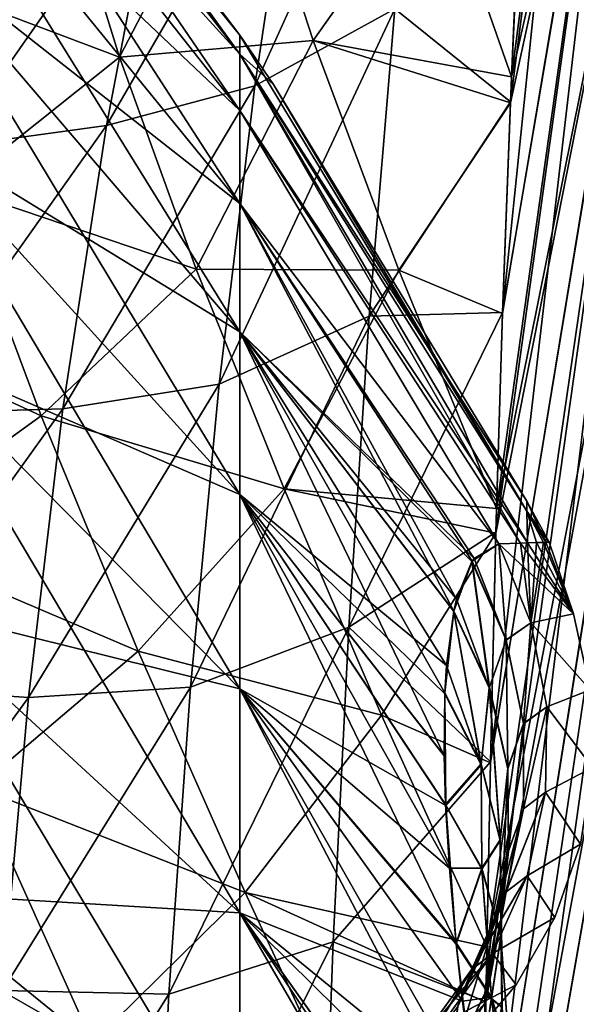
# Model space of a CAD drawing. Header units: metres. Extents: x 59 to 135, y -85 to 115.
# Tile 250 of 290: x 114.24 to 116.88, y 37.6 to 42.27. Entities that reach past the tile are written whole.
import ezdxf

# ---------------------------------------------------------------- set-up
doc = ezdxf.new("R2010")
doc.units = ezdxf.units.M
doc.layers.add('solid_20_404_502_XXX', color=7, linetype='CONTINUOUS')

msp = doc.modelspace()

# ---------------------------------------------------------------- linework, layer by layer
at = {"layer": 'solid_20_404_502_XXX'}
for points in [[(116.501671, 39.952446, -21.056871), (117.143135, 44.513386, -20.296125), (117.417183, 44.498211, -20.483168)], [(116.501671, 39.952446, -21.056871), (116.530029, 40.876648, -20.824953), (117.143135, 44.513386, -20.296125)], [(116.530029, 40.876648, -20.824953), (116.566948, 41.874657, -20.56237), (117.143135, 44.513386, -20.296125)], [(116.566948, 41.874657, -20.56237), (116.571999, 41.997902, -20.52903), (117.143135, 44.513386, -20.296125)], [(116.571999, 41.997902, -20.52903), (116.90271, 44.516682, -20.066996), (117.143135, 44.513386, -20.296125)], [(116.571999, 41.997902, -20.52903), (116.609398, 42.833202, -20.297638), (116.90271, 44.516682, -20.066996)], [(116.427162, 35.771679, -21.981483), (117.717285, 44.471577, -20.622967), (118.035172, 44.434216, -20.711666)], [(116.427162, 35.771679, -21.981483), (116.434547, 36.43354, -21.848198), (117.717285, 44.471577, -20.622967)], [(116.434547, 36.43354, -21.848198), (116.451172, 37.614155, -21.598465), (117.717285, 44.471577, -20.622967)], [(116.451172, 37.614155, -21.598465), (116.455551, 37.875896, -21.540979), (117.717285, 44.471577, -20.622967)], [(116.455551, 37.875896, -21.540979), (117.417183, 44.498211, -20.483168), (117.717285, 44.471577, -20.622967)], [(116.455551, 37.875896, -21.540979), (116.472282, 38.748741, -21.343605), (117.417183, 44.498211, -20.483168)], [(116.472282, 38.748741, -21.343605), (116.498474, 39.836189, -21.08531), (117.417183, 44.498211, -20.483168)], [(116.472351, 38.752079, 21.342833), (117.412926, 44.446365, 20.493393), (117.139664, 44.461639, 20.307945)], [(116.498581, 39.840267, 21.084314), (116.472351, 38.752079, 21.342833), (117.139664, 44.461639, 20.307945)], [(116.498474, 39.836189, -21.08531), (116.501671, 39.952446, -21.056871), (117.417183, 44.498211, -20.483168)], [(116.530182, 40.88129, 20.823759), (116.498581, 39.840267, 21.084314), (117.139664, 44.461639, 20.307945)], [(116.530182, 40.88129, 20.823759), (117.139664, 44.461639, 20.307945), (116.899574, 44.465153, 20.080698)], [(116.567154, 41.879665, 20.561018), (116.530182, 40.88129, 20.823759), (116.899574, 44.465153, 20.080698)], [(116.609642, 42.838367, 20.296179), (116.567154, 41.879665, 20.561018), (116.899574, 44.465153, 20.080698)], [(116.410858, 33.378407, -22.425047), (118.035172, 44.434216, -20.711666), (118.362114, 44.387398, -20.746782)], [(116.410858, 33.378407, -22.425047), (116.421753, 35.206875, -22.091492), (118.035172, 44.434216, -20.711666)], [(116.421745, 35.206875, 22.091492), (118.028412, 44.382507, 20.719889), (117.711899, 44.419746, 20.631969)], [(116.434563, 36.434841, 21.847931), (116.421745, 35.206875, 22.091492), (117.711899, 44.419746, 20.631969)], [(116.421753, 35.206875, -22.091492), (116.427162, 35.771679, -21.981483), (118.035172, 44.434216, -20.711666)], [(116.434563, 36.434841, 21.847931), (117.711899, 44.419746, 20.631969), (117.412926, 44.446365, 20.493393)], [(116.45121, 37.616566, 21.597939), (116.434563, 36.434841, 21.847931), (117.412926, 44.446365, 20.493393)], [(116.472351, 38.752079, 21.342833), (116.45121, 37.616566, 21.597939), (117.412926, 44.446365, 20.493393)], [(118.362114, 44.387398, -20.746782), (120.920715, 31.501926, -22.731838), (116.406403, 31.501926, -22.731838)], [(116.407982, 32.445038, -22.58209), (118.362114, 44.387398, -20.746782), (116.406403, 31.501926, -22.731838)], [(118.028412, 44.382507, 20.719889), (116.406403, 31.501926, 22.731838), (118.353859, 44.335918, 20.754713)], [(116.407982, 32.445126, 22.582077), (116.406403, 31.501926, 22.731838), (118.028412, 44.382507, 20.719889)], [(116.407982, 32.445038, -22.58209), (116.410774, 33.358829, -22.428432), (118.362114, 44.387398, -20.746782)], [(116.410774, 33.358841, 22.428431), (116.407982, 32.445126, 22.582077), (118.028412, 44.382507, 20.719889)], [(116.410774, 33.358829, -22.428432), (116.410858, 33.378407, -22.425047), (118.362114, 44.387398, -20.746782)], [(116.410851, 33.378464, 22.425037), (116.410774, 33.358841, 22.428431), (118.028412, 44.382507, 20.719889)], [(116.421745, 35.206875, 22.091492), (116.410851, 33.378464, 22.425037), (118.028412, 44.382507, 20.719889)], [(121.59446, 42.579441, 21.025305), (118.353859, 44.335918, 20.754713), (116.406403, 31.501926, 22.731838)], [(113.70507, 44.249866), (113.925545, 43.988499), (115.2855, 42.106125, 1.589378)], [(113.70507, 44.147694, 1.819408), (113.70507, 44.249866), (115.2855, 42.106125, 1.589378)], [(113.70507, 44.147694, -1.819408), (115.2855, 42.195381), (113.925545, 43.988499)], [(113.70507, 44.147694, -1.819408), (115.2855, 42.106125, -1.589378), (115.2855, 42.195381)], [(113.70507, 44.147694, 1.819408), (115.2855, 42.106125, 1.589378), (115.2855, 41.839474, 3.15877)], [(113.70507, 43.842449, 3.615936), (113.70507, 44.147694, 1.819408), (115.2855, 41.839474, 3.15877)], [(113.70507, 44.147694, -1.819408), (113.70507, 43.842449, -3.615936), (115.2855, 42.106125, -1.589378)], [(113.925545, 43.988499), (115.2855, 42.195381), (115.2855, 42.106125, 1.589378)], [(113.70507, 43.842449, 3.615936), (115.2855, 41.839474, 3.15877), (115.2855, 41.398785, 4.688437)], [(113.70507, 43.337978, 5.366991), (113.70507, 43.842449, 3.615936), (115.2855, 41.398785, 4.688437)], [(113.70507, 43.842449, -3.615936), (115.2855, 41.839474, -3.15877), (115.2855, 42.106125, -1.589378)], [(113.70507, 43.842449, -3.615936), (113.70507, 43.337978, -5.366991), (115.2855, 41.839474, -3.15877)], [(116.169258, 43.753208, 19.407084), (115.563759, 43.342606, 18.983183), (115.35675, 41.955406, 19.516825)], [(116.02034, 42.320568, 19.884161), (116.169258, 43.753208, 19.407084), (115.35675, 41.955406, 19.516825)], [(115.563759, 43.342606, 18.983183), (114.905609, 43.081257, 18.592827), (114.653458, 41.767502, 19.179806)], [(115.35675, 41.955406, 19.516825), (115.563759, 43.342606, 18.983183), (114.653458, 41.767502, 19.179806)], [(113.70507, 43.337978, 5.366991), (115.2855, 41.398785, 4.688437), (115.2855, 40.789597, 6.159145)], [(113.70507, 42.640625, 7.050553), (113.70507, 43.337978, 5.366991), (115.2855, 40.789597, 6.159145)], [(113.70507, 43.337978, -5.366991), (115.2855, 41.398785, -4.688437), (115.2855, 41.839474, -3.15877)], [(113.70507, 43.337978, -5.366991), (113.70507, 42.640625, -7.050553), (115.2855, 41.398785, -4.688437)], [(115.295418, 43.210243, -18.820829), (114.715607, 42.091801, -19.038836), (114.416557, 43.057159, -18.281448)], [(115.295418, 43.210243, -18.820829), (115.632202, 42.170284, -19.621605), (114.715607, 42.091801, -19.038836)], [(116.22007, 43.001419, -19.799122), (115.632202, 42.170284, -19.621605), (115.295418, 43.210243, -18.820829)], [(114.905609, 43.081257, 18.592827), (114.201279, 42.900349, 18.259861), (113.91674, 41.666786, 18.898983)], [(114.653458, 41.767502, 19.179806), (114.905609, 43.081257, 18.592827), (113.91674, 41.666786, 18.898983)], [(114.416557, 43.057159, -18.281448), (114.715607, 42.091801, -19.038836), (113.600555, 42.514069, -18.236814)], [(116.22007, 43.001419, -19.799122), (116.571999, 41.997902, -20.52903), (115.632202, 42.170284, -19.621605)], [(116.22007, 43.001419, -19.799122), (116.609398, 42.833202, -20.297638), (116.571999, 41.997902, -20.52903)], [(116.02034, 42.320568, 19.884161), (116.567154, 41.879665, 20.561018), (116.609642, 42.838367, 20.296179)], [(113.70507, 42.640625, 7.050553), (115.2855, 40.789597, 6.159145), (115.2855, 40.019573, 7.552398)], [(113.70507, 41.759155, 8.645451), (113.70507, 42.640625, 7.050553), (115.2855, 40.019573, 7.552398)], [(113.70507, 42.640625, -7.050553), (115.2855, 40.789597, -6.159145), (115.2855, 41.398785, -4.688437)], [(113.70507, 42.640625, -7.050553), (113.70507, 41.759155, -8.645451), (115.2855, 40.789597, -6.159145)], [(121.217766, 37.043423, 21.878151), (121.59446, 42.579441, 21.025305), (116.406403, 31.501926, 22.731838)], [(114.715607, 42.091801, -19.038836), (113.938347, 41.471733, -19.021414), (113.600555, 42.514069, -18.236814)], [(116.02034, 42.320568, 19.884161), (115.35675, 41.955406, 19.516825), (115.186935, 40.542286, 20.042589)], [(115.898811, 40.865173, 20.345732), (116.02034, 42.320568, 19.884161), (115.186935, 40.542286, 20.042589)], [(115.898811, 40.865173, 20.345732), (116.567154, 41.879665, 20.561018), (116.02034, 42.320568, 19.884161)], [(115.2855, 42.195381), (115.44416, 41.962574), (116.644714, 39.940269, 1.072005)], [(115.2855, 42.106125, 1.589378), (115.2855, 42.195381), (116.644714, 39.940269, 1.072005)], [(115.2855, 42.106125, -1.589378), (115.44416, 41.962574), (115.2855, 42.195381)], [(115.632202, 42.170284, -19.621605), (115.078484, 41.087082, -19.746174), (114.715607, 42.091801, -19.038836)], [(115.632202, 42.170284, -19.621605), (116.038116, 41.082275, -20.36866), (115.078484, 41.087082, -19.746174)], [(115.632202, 42.170284, -19.621605), (116.571999, 41.997902, -20.52903), (116.566948, 41.874657, -20.56237)], [(115.632202, 42.170284, -19.621605), (116.566948, 41.874657, -20.56237), (116.038116, 41.082275, -20.36866)], [(114.715607, 42.091801, -19.038836), (115.078484, 41.087082, -19.746174), (113.938347, 41.471733, -19.021414)], [(115.2855, 42.106125, 1.589378), (116.648033, 39.789967, 2.137827), (116.615112, 39.788719, 2.45829)], [(115.2855, 41.839474, 3.15877), (115.2855, 42.106125, 1.589378), (116.615112, 39.788719, 2.45829)], [(115.2855, 42.106125, 1.589378), (116.644714, 39.940269, 1.072005), (116.648033, 39.789967, 2.137827)], [(115.2855, 42.106125, -1.589378), (116.644714, 39.988297), (115.44416, 41.962574)], [(115.2855, 42.106125, -1.589378), (116.644714, 39.940273, -1.071997), (116.644714, 39.988297)], [(115.2855, 42.106125, -1.589378), (116.648026, 39.78997, -2.137856), (116.644714, 39.940273, -1.071997)], [(115.2855, 42.106125, -1.589378), (115.2855, 41.839474, -3.15877), (116.648026, 39.78997, -2.137856)], [(115.35675, 41.955406, 19.516825), (114.653458, 41.767502, 19.179806), (114.447014, 40.425282, 19.765148)], [(115.186935, 40.542286, 20.042589), (115.35675, 41.955406, 19.516825), (114.447014, 40.425282, 19.765148)], [(115.44416, 41.962574), (116.644714, 39.988297), (116.644714, 39.940269, 1.072005)], [(115.898811, 40.865173, 20.345732), (116.530182, 40.88129, 20.823759), (116.567154, 41.879665, 20.561018)], [(116.038116, 41.082275, -20.36866), (116.566948, 41.874657, -20.56237), (116.530029, 40.876648, -20.824953)], [(115.2855, 41.839474, 3.15877), (116.615112, 39.788719, 2.45829), (116.512047, 39.785122, 3.26087)], [(115.2855, 41.398785, 4.688437), (115.2855, 41.839474, 3.15877), (116.512047, 39.785122, 3.26087)], [(115.2855, 41.839474, -3.15877), (116.615051, 39.788719, -2.458798), (116.648026, 39.78997, -2.137856)], [(115.2855, 41.839474, -3.15877), (116.512047, 39.785122, -3.26087), (116.615051, 39.788719, -2.458798)], [(115.2855, 41.839474, -3.15877), (115.2855, 41.398785, -4.688437), (116.512047, 39.785122, -3.26087)], [(114.653458, 41.767502, 19.179806), (113.91674, 41.666786, 18.898983), (113.685135, 40.402706, 19.540821)], [(114.447014, 40.425282, 19.765148), (114.653458, 41.767502, 19.179806), (113.685135, 40.402706, 19.540821)], [(113.70507, 41.759155, 8.645451), (115.2855, 40.019573, 7.552398), (115.2855, 39.098396, 8.850676)], [(113.70507, 40.704659, 10.131627), (113.70507, 41.759155, 8.645451), (115.2855, 39.098396, 8.850676)], [(113.70507, 41.759155, -8.645451), (115.2855, 40.019573, -7.552398), (115.2855, 40.789597, -6.159145)], [(113.70507, 41.759155, -8.645451), (113.70507, 40.704659, -10.131627), (115.2855, 40.019573, -7.552398)], [(113.938347, 41.471733, -19.021414), (114.343544, 40.391525, -19.743685), (113.10231, 40.965874, -19.091026)], [(115.078484, 41.087082, -19.746174), (114.343544, 40.391525, -19.743685), (113.938347, 41.471733, -19.021414)], [(115.2855, 41.398785, 4.688437), (116.312218, 39.523205, 5.041125), (116.299202, 39.466827, 5.222198)], [(115.2855, 40.789597, 6.159145), (115.2855, 41.398785, 4.688437), (116.299202, 39.466827, 5.222198)], [(115.2855, 41.398785, 4.688437), (116.385849, 39.703632, 4.246788), (116.312218, 39.523205, 5.041125)], [(115.2855, 41.398785, 4.688437), (116.395256, 39.716728, 4.161797), (116.385849, 39.703632, 4.246788)], [(115.2855, 41.398785, 4.688437), (116.512047, 39.785122, 3.26087), (116.395256, 39.716728, 4.161797)], [(115.2855, 41.398785, -4.688437), (116.395226, 39.71669, -4.162065), (116.512047, 39.785122, -3.26087)], [(115.2855, 41.398785, -4.688437), (115.2855, 40.789597, -6.159145), (116.395226, 39.71669, -4.162065)], [(115.078484, 41.087082, -19.746174), (115.495094, 40.046818, -20.400423), (114.343544, 40.391525, -19.743685)], [(116.038116, 41.082275, -20.36866), (115.495094, 40.046818, -20.400423), (115.078484, 41.087082, -19.746174)], [(116.038116, 41.082275, -20.36866), (116.501671, 39.952446, -21.056871), (115.495094, 40.046818, -20.400423)], [(116.038116, 41.082275, -20.36866), (116.530029, 40.876648, -20.824953), (116.501671, 39.952446, -21.056871)], [(114.343544, 40.391525, -19.743685), (113.544167, 39.813545, -19.825174), (113.10231, 40.965874, -19.091026)], [(115.801918, 39.390572, 20.790024), (116.498581, 39.840267, 21.084314), (116.530182, 40.88129, 20.823759)], [(115.801918, 39.390572, 20.790024), (116.530182, 40.88129, 20.823759), (115.898811, 40.865173, 20.345732)], [(115.898811, 40.865173, 20.345732), (115.186935, 40.542286, 20.042589), (115.051682, 39.106819, 20.556919)], [(115.801918, 39.390572, 20.790024), (115.898811, 40.865173, 20.345732), (115.051682, 39.106819, 20.556919)], [(115.2855, 40.789597, 6.159145), (116.256866, 39.079239, 6.151138), (116.25341, 38.782299, 6.669108)], [(115.2855, 40.019573, 7.552398), (115.2855, 40.789597, 6.159145), (116.25341, 38.782299, 6.669108)], [(115.2855, 40.789597, 6.159145), (116.264671, 39.209476, 5.881937), (116.256866, 39.079239, 6.151138)], [(115.2855, 40.789597, 6.159145), (116.299202, 39.466827, 5.222198), (116.264671, 39.209476, 5.881937)], [(115.2855, 40.789597, -6.159145), (116.384987, 39.702354, -4.254695), (116.395226, 39.71669, -4.162065)], [(115.2855, 40.789597, -6.159145), (116.31218, 39.523079, -5.041567), (116.384987, 39.702354, -4.254695)], [(115.2855, 40.789597, -6.159145), (116.298691, 39.464363, -5.229717), (116.31218, 39.523079, -5.041567)], [(115.2855, 40.789597, -6.159145), (116.264656, 39.209248, -5.882431), (116.298691, 39.464363, -5.229717)], [(115.2855, 40.789597, -6.159145), (115.2855, 40.019573, -7.552398), (116.264656, 39.209248, -5.882431)], [(113.70507, 40.704659, 10.131627), (115.2855, 39.098396, 8.850676), (115.2855, 38.037651, 10.037651)], [(113.70507, 39.490391, 11.490392), (113.70507, 40.704659, 10.131627), (115.2855, 38.037651, 10.037651)], [(113.70507, 40.704659, -10.131627), (115.2855, 39.098396, -8.850676), (115.2855, 40.019573, -7.552398)], [(113.70507, 40.704659, -10.131627), (113.70507, 39.490391, -11.490392), (115.2855, 39.098396, -8.850676)], [(115.186935, 40.542286, 20.042589), (114.447014, 40.425282, 19.765148), (114.283745, 39.058098, 20.343866)], [(115.051682, 39.106819, 20.556919), (115.186935, 40.542286, 20.042589), (114.283745, 39.058098, 20.343866)], [(114.447014, 40.425282, 19.765148), (113.685135, 40.402706, 19.540821), (113.503922, 39.111504, 20.17935)], [(114.283745, 39.058098, 20.343866), (114.447014, 40.425282, 19.765148), (113.503922, 39.111504, 20.17935)], [(114.343544, 40.391525, -19.743685), (114.804428, 39.27766, -20.401815), (113.544167, 39.813545, -19.825174)], [(115.495094, 40.046818, -20.400423), (114.804428, 39.27766, -20.401815), (114.343544, 40.391525, -19.743685)], [(115.495094, 40.046818, -20.400423), (115.956619, 38.974251, -20.999456), (114.804428, 39.27766, -20.401815)], [(115.495094, 40.046818, -20.400423), (116.501671, 39.952446, -21.056871), (116.498474, 39.836189, -21.08531)], [(115.495094, 40.046818, -20.400423), (116.498474, 39.836189, -21.08531), (115.956619, 38.974251, -20.999456)], [(115.2855, 40.019573, 7.552398), (116.278595, 38.249249, 7.389322), (116.309792, 37.894718, 7.771524)], [(115.2855, 39.098396, 8.850676), (115.2855, 40.019573, 7.552398), (116.309792, 37.894718, 7.771524)], [(115.2855, 40.019573, 7.552398), (116.260445, 38.550396, 7.008639), (116.278595, 38.249249, 7.389322)], [(115.2855, 40.019573, 7.552398), (116.25341, 38.782299, 6.669108), (116.260445, 38.550396, 7.008639)], [(115.2855, 40.019573, -7.552398), (116.256714, 39.075672, -6.158079), (116.264656, 39.209248, -5.882431)], [(115.2855, 40.019573, -7.552398), (116.25341, 38.781979, -6.669613), (116.256714, 39.075672, -6.158079)], [(115.2855, 40.019573, -7.552398), (116.260651, 38.545803, -7.014905), (116.25341, 38.781979, -6.669613)], [(115.2855, 40.019573, -7.552398), (115.2855, 39.098396, -8.850676), (116.260651, 38.545803, -7.014905)], [(116.735207, 39.792915, 0.817152), (116.644714, 39.940269, 1.072005), (116.644714, 39.988297)], [(116.750076, 39.793434), (116.735207, 39.792915, 0.817152), (116.644714, 39.988297)], [(116.644714, 39.940273, -1.071997), (116.750076, 39.793434), (116.644714, 39.988297)], [(116.644714, 39.940273, -1.071997), (116.735191, 39.792915, -0.81752), (116.750076, 39.793434)], [(116.644714, 39.940273, -1.071997), (116.723473, 39.792576, -1.092053), (116.735191, 39.792915, -0.81752)], [(116.644714, 39.940273, -1.071997), (116.648026, 39.78997, -2.137856), (116.723473, 39.792576, -1.092053)], [(116.690102, 39.79134, 1.640102), (116.648033, 39.789967, 2.137827), (116.644714, 39.940269, 1.072005)], [(116.723579, 39.79258, 1.089851), (116.690102, 39.79134, 1.640102), (116.644714, 39.940269, 1.072005)], [(116.735207, 39.792915, 0.817152), (116.723579, 39.79258, 1.089851), (116.644714, 39.940269, 1.072005)], [(114.804428, 39.27766, -20.401815), (114.042747, 38.630676, -20.484158), (113.544167, 39.813545, -19.825174)], [(115.801918, 39.390572, 20.790024), (116.472351, 38.752079, 21.342833), (116.498581, 39.840267, 21.084314)], [(115.956619, 38.974251, -20.999456), (116.498474, 39.836189, -21.08531), (116.472282, 38.748741, -21.343605)], [(116.512047, 39.785122, 3.26087), (116.385849, 39.703632, 4.246788), (116.395256, 39.716728, 4.161797)], [(116.547501, 39.330311, 4.203977), (116.385849, 39.703632, 4.246788), (116.512047, 39.785122, 3.26087)], [(116.546715, 39.329063, -4.211347), (116.512047, 39.785122, -3.26087), (116.395226, 39.71669, -4.162065)], [(116.866463, 39.453381, 1.096759), (116.512047, 39.785122, 3.26087), (116.615112, 39.788719, 2.45829)], [(116.664398, 39.410709, -3.28131), (116.615051, 39.788719, -2.458798), (116.512047, 39.785122, -3.26087)], [(116.664398, 39.410709, 3.281311), (116.512047, 39.785122, 3.26087), (116.866463, 39.453381, 1.096759)], [(116.547501, 39.330311, 4.203977), (116.512047, 39.785122, 3.26087), (116.664398, 39.410709, 3.281311)], [(116.546715, 39.329063, -4.211347), (116.664398, 39.410709, -3.28131), (116.512047, 39.785122, -3.26087)], [(116.664398, 39.410709, -3.28131), (116.648026, 39.78997, -2.137856), (116.615051, 39.788719, -2.458798)], [(116.866463, 39.453381, 1.096759), (116.615112, 39.788719, 2.45829), (116.648033, 39.789967, 2.137827)], [(116.648026, 39.78997, -2.137856), (116.690056, 39.791336, -1.640686), (116.723473, 39.792576, -1.092053)], [(116.664398, 39.410709, -3.28131), (116.690056, 39.791336, -1.640686), (116.648026, 39.78997, -2.137856)], [(116.866463, 39.453381, 1.096759), (116.648033, 39.789967, 2.137827), (116.690102, 39.79134, 1.640102)], [(116.664398, 39.410709, -3.28131), (116.723473, 39.792576, -1.092053), (116.690056, 39.791336, -1.640686)], [(116.866356, 39.453377, -1.098951), (116.723473, 39.792576, -1.092053), (116.664398, 39.410709, -3.28131)], [(116.866463, 39.453381, 1.096759), (116.690102, 39.79134, 1.640102), (116.723579, 39.79258, 1.089851)], [(116.866356, 39.453377, -1.098951), (116.735191, 39.792915, -0.81752), (116.723473, 39.792576, -1.092053)], [(116.866356, 39.453377, -1.098951), (116.723579, 39.79258, 1.089851), (116.735207, 39.792915, 0.817152)], [(116.866356, 39.453377, -1.098951), (116.866463, 39.453381, 1.096759), (116.723579, 39.79258, 1.089851)], [(116.866356, 39.453377, -1.098951), (116.750076, 39.793434), (116.735191, 39.792915, -0.81752)], [(116.866356, 39.453377, -1.098951), (116.735207, 39.792915, 0.817152), (116.750076, 39.793434)], [(116.385849, 39.703632, 4.246788), (116.299202, 39.466827, 5.222198), (116.312218, 39.523205, 5.041125)], [(116.467476, 39.106133, 5.115013), (116.299202, 39.466827, 5.222198), (116.385849, 39.703632, 4.246788)], [(116.467018, 39.103806, -5.122007), (116.384987, 39.702354, -4.254695), (116.31218, 39.523079, -5.041567)], [(116.546715, 39.329063, -4.211347), (116.395226, 39.71669, -4.162065), (116.384987, 39.702354, -4.254695)], [(116.467018, 39.103806, -5.122007), (116.546715, 39.329063, -4.211347), (116.384987, 39.702354, -4.254695)], [(116.547501, 39.330311, 4.203977), (116.467476, 39.106133, 5.115013), (116.385849, 39.703632, 4.246788)], [(116.467018, 39.103806, -5.122007), (116.31218, 39.523079, -5.041567), (116.298691, 39.464363, -5.229717)], [(113.70507, 39.490391, 11.490392), (115.2855, 38.037651, 10.037651), (115.2855, 36.850677, 11.098396)], [(113.70507, 38.131626, 12.704659), (113.70507, 39.490391, 11.490392), (115.2855, 36.850677, 11.098396)], [(113.70507, 39.490391, -11.490392), (115.2855, 38.037651, -10.037651), (115.2855, 39.098396, -8.850676)], [(113.70507, 39.490391, -11.490392), (113.70507, 38.131626, -12.704659), (115.2855, 38.037651, -10.037651)], [(116.299202, 39.466827, 5.222198), (116.256866, 39.079239, 6.151138), (116.264671, 39.209476, 5.881937)], [(116.428421, 38.742695, 5.982093), (116.256866, 39.079239, 6.151138), (116.299202, 39.466827, 5.222198)], [(116.428291, 38.739357, -5.988554), (116.298691, 39.464363, -5.229717), (116.264656, 39.209248, -5.882431)], [(116.428291, 38.739357, -5.988554), (116.467018, 39.103806, -5.122007), (116.298691, 39.464363, -5.229717)], [(116.467476, 39.106133, 5.115013), (116.428421, 38.742695, 5.982093), (116.299202, 39.466827, 5.222198)], [(116.664398, 39.410709, 3.281311), (116.866463, 39.453381, 1.096759), (116.944847, 39.093784, 1.099959)], [(116.866356, 39.453377, -1.098951), (116.664398, 39.410709, -3.28131), (116.94474, 39.093781, -1.102157)], [(116.866356, 39.453377, -1.098951), (116.94474, 39.093781, -1.102157), (116.866463, 39.453381, 1.096759)], [(116.94474, 39.093781, -1.102157), (116.944847, 39.093784, 1.099959), (116.866463, 39.453381, 1.096759)], [(115.801918, 39.390572, 20.790024), (115.051682, 39.106819, 20.556919), (114.948524, 37.651871, 21.056944)], [(115.727203, 37.89959, 21.215675), (115.801918, 39.390572, 20.790024), (114.948524, 37.651871, 21.056944)], [(115.727203, 37.89959, 21.215675), (116.472351, 38.752079, 21.342833), (115.801918, 39.390572, 20.790024)], [(116.546715, 39.329063, -4.211347), (116.629051, 38.932663, -4.155931), (116.664398, 39.410709, -3.28131)], [(116.547501, 39.330311, 4.203977), (116.664398, 39.410709, 3.281311), (116.629791, 38.933853, 4.149079)], [(116.629051, 38.932663, -4.155931), (116.739067, 39.01302, -3.290231), (116.664398, 39.410709, -3.28131)], [(116.629791, 38.933853, 4.149079), (116.664398, 39.410709, 3.281311), (116.739067, 39.01302, 3.290232)], [(116.94474, 39.093781, -1.102157), (116.664398, 39.410709, -3.28131), (116.739067, 39.01302, -3.290231)], [(116.739067, 39.01302, 3.290232), (116.664398, 39.410709, 3.281311), (116.944847, 39.093784, 1.099959)], [(116.467018, 39.103806, -5.122007), (116.55468, 38.720371, -5.001803), (116.546715, 39.329063, -4.211347)], [(116.547501, 39.330311, 4.203977), (116.555107, 38.722549, 4.99531), (116.467476, 39.106133, 5.115013)], [(116.55468, 38.720371, -5.001803), (116.629051, 38.932663, -4.155931), (116.546715, 39.329063, -4.211347)], [(116.547501, 39.330311, 4.203977), (116.629791, 38.933853, 4.149079), (116.555107, 38.722549, 4.99531)], [(114.804428, 39.27766, -20.401815), (115.310936, 38.133652, -20.994738), (114.042747, 38.630676, -20.484158)], [(115.956619, 38.974251, -20.999456), (115.310936, 38.133652, -20.994738), (114.804428, 39.27766, -20.401815)], [(116.428291, 38.739357, -5.988554), (116.264656, 39.209248, -5.882431), (116.256714, 39.075672, -6.158079)], [(114.283745, 39.058098, 20.343866), (113.503922, 39.111504, 20.17935), (113.368752, 37.800022, 20.80768)], [(115.051682, 39.106819, 20.556919), (114.283745, 39.058098, 20.343866), (114.16114, 37.668785, 20.911875)], [(114.948524, 37.651871, 21.056944), (115.051682, 39.106819, 20.556919), (114.16114, 37.668785, 20.911875)], [(115.2855, 39.098396, 8.850676), (116.402939, 37.130615, 8.420247), (116.436165, 36.901855, 8.578046)], [(115.2855, 38.037651, 10.037651), (115.2855, 39.098396, 8.850676), (116.436165, 36.901855, 8.578046)], [(115.2855, 39.098396, 8.850676), (116.339836, 37.619038, 8.029771), (116.402939, 37.130615, 8.420247)], [(115.2855, 39.098396, 8.850676), (116.309792, 37.894718, 7.771524), (116.339836, 37.619038, 8.029771)], [(115.2855, 39.098396, -8.850676), (116.278618, 38.248882, -7.38975), (116.260651, 38.545803, -7.014905)], [(115.2855, 39.098396, -8.850676), (116.310349, 37.88921, -7.776989), (116.278618, 38.248882, -7.38975)], [(115.2855, 39.098396, -8.850676), (116.339874, 37.61869, -8.030075), (116.310349, 37.88921, -7.776989)], [(115.2855, 39.098396, -8.850676), (115.2855, 38.037651, -10.037651), (116.339874, 37.61869, -8.030075)], [(116.428291, 38.739357, -5.988554), (116.51857, 38.380596, -5.805932), (116.467018, 39.103806, -5.122007)], [(116.467476, 39.106133, 5.115013), (116.5187, 38.383701, 5.799936), (116.428421, 38.742695, 5.982093)], [(116.51857, 38.380596, -5.805932), (116.55468, 38.720371, -5.001803), (116.467018, 39.103806, -5.122007)], [(116.467476, 39.106133, 5.115013), (116.555107, 38.722549, 4.99531), (116.5187, 38.383701, 5.799936)], [(114.16114, 37.668785, 20.911875), (114.283745, 39.058098, 20.343866), (113.368752, 37.800022, 20.80768)], [(116.256866, 39.079239, 6.151138), (116.260445, 38.550396, 7.008639), (116.25341, 38.782299, 6.669108)], [(116.260651, 38.545803, -7.014905), (116.256714, 39.075672, -6.158079), (116.25341, 38.781979, -6.669613)], [(116.428291, 38.739357, -5.988554), (116.256714, 39.075672, -6.158079), (116.260651, 38.545803, -7.014905)], [(116.428421, 38.742695, 5.982093), (116.260445, 38.550396, 7.008639), (116.256866, 39.079239, 6.151138)], [(116.739067, 39.01302, 3.290232), (116.944847, 39.093784, 1.099959), (116.956085, 38.725906, 1.099881)], [(116.94474, 39.093781, -1.102157), (116.739067, 39.01302, -3.290231), (116.955978, 38.725903, -1.102079)], [(116.628799, 38.529316, -4.090416), (116.732994, 38.608341, -3.287266), (116.739067, 39.01302, -3.290231)], [(116.629051, 38.932663, -4.155931), (116.628799, 38.529316, -4.090416), (116.739067, 39.01302, -3.290231)], [(116.629501, 38.530449, 4.084067), (116.739067, 39.01302, 3.290232), (116.732994, 38.608341, 3.287267)], [(116.629791, 38.933853, 4.149079), (116.739067, 39.01302, 3.290232), (116.629501, 38.530449, 4.084067)], [(116.955978, 38.725903, -1.102079), (116.739067, 39.01302, -3.290231), (116.732994, 38.608341, -3.287266)], [(116.732994, 38.608341, 3.287267), (116.739067, 39.01302, 3.290232), (116.956085, 38.725906, 1.099881)], [(115.956619, 38.974251, -20.999456), (116.455551, 37.875896, -21.540979), (115.310936, 38.133652, -20.994738)], [(115.956619, 38.974251, -20.999456), (116.472282, 38.748741, -21.343605), (116.455551, 37.875896, -21.540979)], [(116.55468, 38.720371, -5.001803), (116.558472, 38.329617, -4.873528), (116.629051, 38.932663, -4.155931)], [(116.629791, 38.933853, 4.149079), (116.558876, 38.331654, 4.867521), (116.555107, 38.722549, 4.99531)], [(116.558472, 38.329617, -4.873528), (116.628799, 38.529316, -4.090416), (116.629051, 38.932663, -4.155931)], [(116.629791, 38.933853, 4.149079), (116.629501, 38.530449, 4.084067), (116.558876, 38.331654, 4.867521)], [(115.727203, 37.89959, 21.215675), (116.45121, 37.616566, 21.597939), (116.472351, 38.752079, 21.342833)], [(116.428421, 38.742695, 5.982093), (116.431793, 38.24881, 6.7829), (116.260445, 38.550396, 7.008639)], [(116.431984, 38.244534, -6.78873), (116.428291, 38.739357, -5.988554), (116.260651, 38.545803, -7.014905)], [(116.431984, 38.244534, -6.78873), (116.51857, 38.380596, -5.805932), (116.428291, 38.739357, -5.988554)], [(116.428421, 38.742695, 5.982093), (116.5187, 38.383701, 5.799936), (116.431793, 38.24881, 6.7829)], [(116.555107, 38.722549, 4.99531), (116.524467, 38.01659, 5.611778), (116.5187, 38.383701, 5.799936)], [(116.555107, 38.722549, 4.99531), (116.558876, 38.331654, 4.867521), (116.524467, 38.01659, 5.611778)], [(116.732994, 38.608341, 3.287267), (116.956085, 38.725906, 1.099881), (116.899803, 38.362198, 1.096527)], [(116.955978, 38.725903, -1.102079), (116.732994, 38.608341, -3.287266), (116.899696, 38.362194, -1.098719)], [(116.51857, 38.380596, -5.805932), (116.524345, 38.013714, -5.617325), (116.55468, 38.720371, -5.001803)], [(116.524345, 38.013714, -5.617325), (116.558472, 38.329617, -4.873528), (116.55468, 38.720371, -5.001803)], [(114.042747, 38.630676, -20.484158), (114.586891, 37.42099, -21.068216), (113.180138, 38.227692, -20.600832)], [(115.310936, 38.133652, -20.994738), (114.586891, 37.42099, -21.068216), (114.042747, 38.630676, -20.484158)], [(116.545967, 38.135857, -4.017539), (116.646439, 38.213242, -3.272536), (116.732994, 38.608341, -3.287266)], [(116.628799, 38.529316, -4.090416), (116.545967, 38.135857, -4.017539), (116.732994, 38.608341, -3.287266)], [(116.546646, 38.136932, 4.011656), (116.732994, 38.608341, 3.287267), (116.646439, 38.213242, 3.272538)], [(116.629501, 38.530449, 4.084067), (116.732994, 38.608341, 3.287267), (116.546646, 38.136932, 4.011656)], [(116.899696, 38.362194, -1.098719), (116.732994, 38.608341, -3.287266), (116.646439, 38.213242, -3.272536)], [(116.646439, 38.213242, 3.272538), (116.732994, 38.608341, 3.287267), (116.899803, 38.362198, 1.096527)], [(116.431793, 38.24881, 6.7829), (116.278595, 38.249249, 7.389322), (116.260445, 38.550396, 7.008639)], [(116.310349, 37.88921, -7.776989), (116.260651, 38.545803, -7.014905), (116.278618, 38.248882, -7.38975)], [(116.431984, 38.244534, -6.78873), (116.260651, 38.545803, -7.014905), (116.310349, 37.88921, -7.776989)], [(116.478226, 37.948074, -4.742606), (116.545967, 38.135857, -4.017539), (116.628799, 38.529316, -4.090416)], [(116.558472, 38.329617, -4.873528), (116.478226, 37.948074, -4.742606), (116.628799, 38.529316, -4.090416)], [(116.629501, 38.530449, 4.084067), (116.478622, 37.949974, 4.737047), (116.558876, 38.331654, 4.867521)], [(116.629501, 38.530449, 4.084067), (116.546646, 38.136932, 4.011656), (116.478622, 37.949974, 4.737047)], [(116.5187, 38.383701, 5.799936), (116.521812, 37.925327, 6.543396), (116.431793, 38.24881, 6.7829)], [(116.431984, 38.244534, -6.78873), (116.521988, 37.921364, -6.548813), (116.51857, 38.380596, -5.805932)], [(116.521988, 37.921364, -6.548813), (116.524345, 38.013714, -5.617325), (116.51857, 38.380596, -5.805932)], [(116.5187, 38.383701, 5.799936), (116.524467, 38.01659, 5.611778), (116.521812, 37.925327, 6.543396)], [(116.646439, 38.213242, 3.272538), (116.899803, 38.362198, 1.096527), (116.777908, 38.01498, 1.090012)], [(116.899696, 38.362194, -1.098719), (116.646439, 38.213242, -3.272536), (116.777802, 38.014977, -1.09219)], [(116.777802, 38.014977, -1.09219), (116.777908, 38.01498, 1.090012), (116.899803, 38.362198, 1.096527)], [(116.899696, 38.362194, -1.098719), (116.777802, 38.014977, -1.09219), (116.899803, 38.362198, 1.096527)], [(116.445374, 37.654316, -5.430758), (116.478226, 37.948074, -4.742606), (116.558472, 38.329617, -4.873528)], [(116.524345, 38.013714, -5.617325), (116.445374, 37.654316, -5.430758), (116.558472, 38.329617, -4.873528)], [(116.558876, 38.331654, 4.867521), (116.445496, 37.656982, 5.425626), (116.524467, 38.01659, 5.611778)], [(116.558876, 38.331654, 4.867521), (116.478622, 37.949974, 4.737047), (116.445496, 37.656982, 5.425626)], [(114.586891, 37.42099, -21.068216), (113.559944, 37.375443, -21.002407), (113.180138, 38.227692, -20.600832)], [(116.431793, 38.24881, 6.7829), (116.309792, 37.894718, 7.771524), (116.278595, 38.249249, 7.389322)], [(116.431793, 38.24881, 6.7829), (116.477417, 37.637333, 7.496605), (116.309792, 37.894718, 7.771524)], [(116.477928, 37.632206, -7.501721), (116.431984, 38.244534, -6.78873), (116.310349, 37.88921, -7.776989)], [(116.384018, 37.768711, -3.940341), (116.482941, 37.843906, -3.246646), (116.646439, 38.213242, -3.272536)], [(116.545967, 38.135857, -4.017539), (116.384018, 37.768711, -3.940341), (116.646439, 38.213242, -3.272536)], [(116.384689, 37.76973, 3.934868), (116.646439, 38.213242, 3.272538), (116.482941, 37.843906, 3.246648)], [(116.546646, 38.136932, 4.011656), (116.646439, 38.213242, 3.272538), (116.384689, 37.76973, 3.934868)], [(116.431793, 38.24881, 6.7829), (116.521812, 37.925327, 6.543396), (116.477417, 37.637333, 7.496605)], [(116.477928, 37.632206, -7.501721), (116.521988, 37.921364, -6.548813), (116.431984, 38.244534, -6.78873)], [(116.777802, 38.014977, -1.09219), (116.646439, 38.213242, -3.272536), (116.482941, 37.843906, -3.246646)], [(116.482941, 37.843906, 3.246648), (116.646439, 38.213242, 3.272538), (116.777908, 38.01498, 1.090012)], [(113.70507, 38.131626, 12.704659), (115.2855, 36.850677, 11.098396), (115.2855, 35.552399, 12.019573)], [(113.70507, 36.645451, 13.759156), (113.70507, 38.131626, 12.704659), (115.2855, 35.552399, 12.019573)], [(113.70507, 38.131626, -12.704659), (115.2855, 36.850677, -11.098396), (115.2855, 38.037651, -10.037651)], [(113.70507, 38.131626, -12.704659), (113.70507, 36.645451, -13.759156), (115.2855, 36.850677, -11.098396)], [(115.310936, 38.133652, -20.994738), (115.854332, 36.962433, -21.521784), (114.586891, 37.42099, -21.068216)], [(115.310936, 38.133652, -20.994738), (116.455551, 37.875896, -21.540979), (116.451172, 37.614155, -21.598465)], [(115.310936, 38.133652, -20.994738), (116.451172, 37.614155, -21.598465), (115.854332, 36.962433, -21.521784)], [(116.317345, 37.591873, -4.614574), (116.384018, 37.768711, -3.940341), (116.545967, 38.135857, -4.017539)], [(116.478226, 37.948074, -4.742606), (116.317345, 37.591873, -4.614574), (116.545967, 38.135857, -4.017539)], [(116.546646, 38.136932, 4.011656), (116.317734, 37.593647, 4.609406), (116.478622, 37.949974, 4.737047)], [(116.546646, 38.136932, 4.011656), (116.384689, 37.76973, 3.934868), (116.317734, 37.593647, 4.609406)], [(115.2855, 38.037651, 10.037651), (116.565926, 36.109531, 9.022486), (116.640533, 35.700554, 9.198036)], [(115.2855, 36.850677, 11.098396), (115.2855, 38.037651, 10.037651), (116.640533, 35.700554, 9.198036)], [(115.2855, 38.037651, 10.037651), (116.536377, 36.279358, 8.939404), (116.565926, 36.109531, 9.022486)], [(115.2855, 38.037651, 10.037651), (116.436165, 36.901855, 8.578046), (116.536377, 36.279358, 8.939404)], [(115.2855, 38.037651, -10.037651), (116.403831, 37.124302, -8.424808), (116.339874, 37.61869, -8.030075)], [(115.2855, 38.037651, -10.037651), (116.436211, 36.901581, -8.578225), (116.403831, 37.124302, -8.424808)], [(115.2855, 38.037651, -10.037651), (116.537582, 36.272358, -8.942951), (116.436211, 36.901581, -8.578225)], [(115.2855, 38.037651, -10.037651), (115.2855, 36.850677, -11.098396), (116.537582, 36.272358, -8.942951)], [(116.52755, 37.588863, -6.304862), (116.445374, 37.654316, -5.430758), (116.524345, 38.013714, -5.617325)], [(116.524467, 38.01659, 5.611778), (116.445496, 37.656982, 5.425626), (116.52739, 37.592529, 6.299844)], [(116.482941, 37.843906, 3.246648), (116.777908, 38.01498, 1.090012), (116.594521, 37.696011, 1.080555)], [(116.777802, 38.014977, -1.09219), (116.482941, 37.843906, -3.246646), (116.594414, 37.696007, -1.082714)], [(116.524467, 38.01659, 5.611778), (116.52739, 37.592529, 6.299844), (116.521812, 37.925327, 6.543396)], [(116.521988, 37.921364, -6.548813), (116.52755, 37.588863, -6.304862), (116.524345, 38.013714, -5.617325)], [(116.594414, 37.696007, -1.082714), (116.594521, 37.696011, 1.080555), (116.777908, 38.01498, 1.090012)], [(116.777802, 38.014977, -1.09219), (116.594414, 37.696007, -1.082714), (116.777908, 38.01498, 1.090012)], [(116.285011, 37.317699, -5.254172), (116.317345, 37.591873, -4.614574), (116.478226, 37.948074, -4.742606)], [(116.445374, 37.654316, -5.430758), (116.285011, 37.317699, -5.254172), (116.478226, 37.948074, -4.742606)], [(116.478622, 37.949974, 4.737047), (116.285133, 37.320179, 5.249401), (116.445496, 37.656982, 5.425626)], [(116.478622, 37.949974, 4.737047), (116.317734, 37.593647, 4.609406), (116.285133, 37.320179, 5.249401)], [(115.727203, 37.89959, 21.215675), (114.948524, 37.651871, 21.056944), (114.875137, 36.17976, 21.540268)], [(115.672462, 36.394489, 21.62159), (115.727203, 37.89959, 21.215675), (114.875137, 36.17976, 21.540268)], [(115.672462, 36.394489, 21.62159), (116.45121, 37.616566, 21.597939), (115.727203, 37.89959, 21.215675)], [(116.477417, 37.637333, 7.496605), (116.339836, 37.619038, 8.029771), (116.309792, 37.894718, 7.771524)], [(116.403831, 37.124302, -8.424808), (116.310349, 37.88921, -7.776989), (116.339874, 37.61869, -8.030075)], [(116.477928, 37.632206, -7.501721), (116.310349, 37.88921, -7.776989), (116.403831, 37.124302, -8.424808)], [(116.521812, 37.925327, 6.543396), (116.564301, 37.358719, 7.207357), (116.477417, 37.637333, 7.496605)], [(116.477928, 37.632206, -7.501721), (116.564774, 37.35397, -7.212125), (116.521988, 37.921364, -6.548813)], [(116.521812, 37.925327, 6.543396), (116.52739, 37.592529, 6.299844), (116.564301, 37.358719, 7.207357)], [(116.564774, 37.35397, -7.212125), (116.52755, 37.588863, -6.304862), (116.521988, 37.921364, -6.548813)], [(116.149712, 37.443207, -3.862046), (116.249199, 37.515457, -3.210654), (116.482941, 37.843906, -3.246646)], [(116.384018, 37.768711, -3.940341), (116.149712, 37.443207, -3.862046), (116.482941, 37.843906, -3.246646)], [(116.150391, 37.444172, 3.856908), (116.482941, 37.843906, 3.246648), (116.249199, 37.515457, 3.210656)], [(116.384689, 37.76973, 3.934868), (116.482941, 37.843906, 3.246648), (116.150391, 37.444172, 3.856908)], [(116.594414, 37.696007, -1.082714), (116.482941, 37.843906, -3.246646), (116.249199, 37.515457, -3.210654)], [(116.249199, 37.515457, 3.210656), (116.482941, 37.843906, 3.246648), (116.594521, 37.696011, 1.080555)], [(116.082626, 37.276077, -4.494846), (116.149712, 37.443207, -3.862046), (116.384018, 37.768711, -3.940341)], [(116.317345, 37.591873, -4.614574), (116.082626, 37.276077, -4.494846), (116.384018, 37.768711, -3.940341)], [(116.384689, 37.76973, 3.934868), (116.083023, 37.277748, 4.489996), (116.317734, 37.593647, 4.609406)], [(116.384689, 37.76973, 3.934868), (116.150391, 37.444172, 3.856908), (116.083023, 37.277748, 4.489996)], [(116.249199, 37.515457, 3.210656), (116.594521, 37.696011, 1.080555), (116.355858, 37.416092, 1.068477)], [(116.594414, 37.696007, -1.082714), (116.249199, 37.515457, -3.210654), (116.355751, 37.416088, -1.070612)], [(116.355751, 37.416088, -1.070612), (116.355858, 37.416092, 1.068477), (116.594521, 37.696011, 1.080555)], [(116.594414, 37.696007, -1.082714), (116.355751, 37.416088, -1.070612), (116.594521, 37.696011, 1.080555)], [(114.948524, 37.651871, 21.056944), (114.16114, 37.668785, 20.911875), (114.075653, 36.262108, 21.464798)], [(114.875137, 36.17976, 21.540268), (114.948524, 37.651871, 21.056944), (114.075653, 36.262108, 21.464798)], [(116.448433, 37.261173, -6.06725), (116.285011, 37.317699, -5.254172), (116.445374, 37.654316, -5.430758)], [(116.445496, 37.656982, 5.425626), (116.285133, 37.320179, 5.249401), (116.44828, 37.264561, 6.062601)], [(116.52755, 37.588863, -6.304862), (116.448433, 37.261173, -6.06725), (116.445374, 37.654316, -5.430758)], [(116.445496, 37.656982, 5.425626), (116.44828, 37.264561, 6.062601), (116.52739, 37.592529, 6.299844)], [(115.672462, 36.394489, 21.62159), (116.434563, 36.434841, 21.847931), (116.45121, 37.616566, 21.597939)], [(115.854332, 36.962433, -21.521784), (116.451172, 37.614155, -21.598465), (116.434547, 36.43354, -21.848198)], [(116.477417, 37.637333, 7.496605), (116.402939, 37.130615, 8.420247), (116.339836, 37.619038, 8.029771)], [(116.477417, 37.637333, 7.496605), (116.563599, 36.924576, 8.105446), (116.402939, 37.130615, 8.420247)], [(116.564423, 36.918713, -8.109734), (116.477928, 37.632206, -7.501721), (116.403831, 37.124302, -8.424808)], [(116.477417, 37.637333, 7.496605), (116.564301, 37.358719, 7.207357), (116.563599, 36.924576, 8.105446)], [(116.564423, 36.918713, -8.109734), (116.564774, 37.35397, -7.212125), (116.477928, 37.632206, -7.501721)]]:
    msp.add_3dface(points, dxfattribs=at)

doc.saveas('drawing.dxf')
